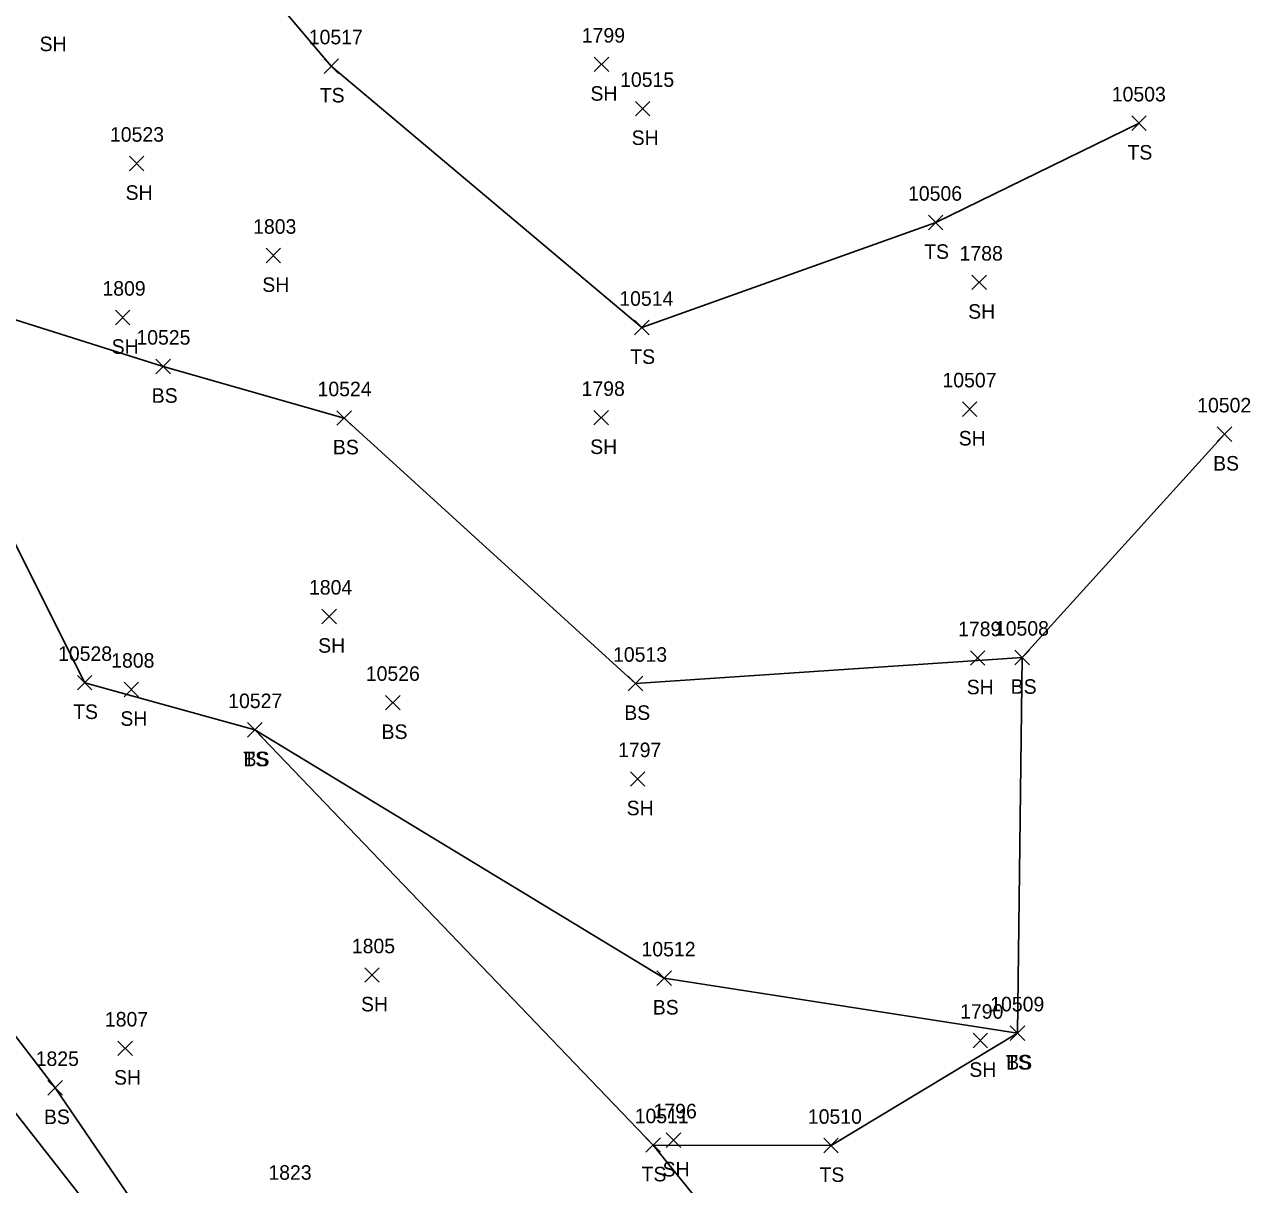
# Model space of a CAD drawing. Extents: x 1482574 to 1485769, y 580696 to 595649.
# Drawn here: x 1485059.6 to 1485228.7, y 582536.5 to 582696.2 of the extents above; entities that cross this region are included whole.
import ezdxf

# ---------------------------------------------------------------- set-up
doc = ezdxf.new("R2010")
doc.units = 0
for name, color, linetype in [('L_A', 7, 'Continuous'), ('L_I', 7, 'Continuous'), ('L_TIC', 7, 'Continuous'), ('LELB', 7, 'Continuous'), ('PET', 7, 'Continuous'), ('U_I', 7, 'Continuous')]:
    doc.layers.add(name, color=color, linetype=linetype)

msp = doc.modelspace()

# ---------------------------------------------------------------- linework, layer by layer
at = {"layer": 'L_TIC'}
for points in [[(1485100.78, 582689.44), (1485102.78, 582691.44)], [(1485102.78, 582689.44), (1485100.78, 582691.44)], [(1485137.97, 582689.68), (1485139.97, 582691.67)], [(1485139.97, 582689.68), (1485137.97, 582691.67)], [(1485143.65, 582683.59), (1485145.65, 582685.59)], [(1485145.65, 582683.59), (1485143.65, 582685.59)], [(1485211.98, 582681.58), (1485213.98, 582683.58)], [(1485213.98, 582681.58), (1485211.98, 582683.58)], [(1485073.98, 582676.04), (1485075.98, 582678.04)], [(1485075.98, 582676.04), (1485073.98, 582678.04)], [(1485183.99, 582667.92), (1485185.99, 582669.92)], [(1485185.99, 582667.92), (1485183.99, 582669.92)], [(1485092.8, 582663.37), (1485094.79, 582665.37)], [(1485094.79, 582663.37), (1485092.8, 582665.37)], [(1485189.97, 582659.68), (1485191.97, 582661.68)], [(1485191.97, 582659.68), (1485189.97, 582661.68)], [(1485072.05, 582654.85), (1485074.05, 582656.85)], [(1485074.05, 582654.85), (1485072.05, 582656.85)], [(1485143.53, 582653.46), (1485145.53, 582655.46)], [(1485145.53, 582653.46), (1485143.53, 582655.46)], [(1485077.62, 582648.11), (1485079.62, 582650.11)], [(1485079.62, 582648.11), (1485077.62, 582650.11)], [(1485188.67, 582642.23), (1485190.67, 582644.23)], [(1485190.67, 582642.23), (1485188.67, 582644.23)], [(1485102.56, 582641.01), (1485104.56, 582643.01)], [(1485104.56, 582641.01), (1485102.56, 582643.01)], [(1485137.93, 582641.06), (1485139.93, 582643.06)], [(1485139.93, 582641.06), (1485137.93, 582643.06)], [(1485223.74, 582638.78), (1485225.74, 582640.78)], [(1485225.74, 582638.78), (1485223.74, 582640.78)], [(1485100.48, 582613.71), (1485102.48, 582615.71)], [(1485102.48, 582613.71), (1485100.48, 582615.71)], [(1485195.88, 582608.06), (1485197.88, 582610.06)], [(1485197.88, 582608.06), (1485195.88, 582610.06)], [(1485195.88, 582608.06), (1485197.88, 582610.06)], [(1485197.88, 582608.06), (1485195.88, 582610.06)], [(1485189.77, 582607.99), (1485191.77, 582609.99)], [(1485191.77, 582607.99), (1485189.77, 582609.99)], [(1485066.83, 582604.59), (1485068.83, 582606.59)], [(1485068.83, 582604.59), (1485066.83, 582606.59)], [(1485073.25, 582603.65), (1485075.25, 582605.64)], [(1485075.25, 582603.65), (1485073.25, 582605.64)], [(1485142.67, 582604.47), (1485144.67, 582606.47)], [(1485144.67, 582604.47), (1485142.67, 582606.47)], [(1485109.26, 582601.84), (1485111.26, 582603.84)], [(1485111.26, 582601.84), (1485109.26, 582603.84)], [(1485090.26, 582598.09), (1485092.26, 582600.09)], [(1485092.26, 582598.09), (1485090.26, 582600.09)], [(1485090.26, 582598.09), (1485092.26, 582600.09)], [(1485092.26, 582598.09), (1485090.26, 582600.09)], [(1485142.96, 582591.34), (1485144.96, 582593.34)], [(1485144.96, 582591.34), (1485142.96, 582593.34)], [(1485106.38, 582564.35), (1485108.38, 582566.35)], [(1485108.38, 582564.35), (1485106.38, 582566.35)], [(1485146.6, 582563.92), (1485148.6, 582565.92)], [(1485148.6, 582563.92), (1485146.6, 582565.92)], [(1485195.26, 582556.35), (1485197.26, 582558.35)], [(1485197.26, 582556.35), (1485195.26, 582558.35)], [(1485195.26, 582556.35), (1485197.26, 582558.35)], [(1485197.26, 582556.35), (1485195.26, 582558.35)], [(1485072.39, 582554.27), (1485074.39, 582556.26)], [(1485074.39, 582554.27), (1485072.39, 582556.26)], [(1485190.13, 582555.34), (1485192.13, 582557.34)], [(1485192.13, 582555.34), (1485190.13, 582557.34)], [(1485062.77, 582548.84), (1485064.77, 582550.84)], [(1485064.77, 582548.84), (1485062.77, 582550.84)], [(1485145.09, 582540.96), (1485147.09, 582542.96)], [(1485147.09, 582540.96), (1485145.09, 582542.96)], [(1485145.09, 582540.96), (1485147.09, 582542.96)], [(1485147.09, 582540.96), (1485145.09, 582542.96)], [(1485147.9, 582541.63), (1485149.9, 582543.63)], [(1485149.9, 582541.63), (1485147.9, 582543.63)], [(1485169.58, 582540.88), (1485171.58, 582542.88)], [(1485171.58, 582540.88), (1485169.58, 582542.88)]]:
    msp.add_lwpolyline(points, dxfattribs=at)
at = {"layer": 'LELB'}
for points in [[(1485085.31, 582518.26), (1485063.77, 582549.84), (1485052.23, 582564.77), (1485030.99, 582593.06), (1485004.46, 582631.35), (1484973.55, 582672.67), (1484941.27, 582711.9), (1484936.52, 582741.2), (1484953.28, 582769.41), (1484998.79, 582769.93), (1485025.85, 582772.93)], [(1485212.98, 582682.58), (1485184.99, 582668.92), (1485144.53, 582654.46), (1485101.78, 582690.44), (1485081.39, 582714.51), (1485082.82, 582738.54)], [(1485224.74, 582639.78), (1485196.88, 582609.06), (1485143.67, 582605.47), (1485103.56, 582642.01), (1485078.62, 582649.11), (1485033.42, 582663.39), (1485020.51, 582680.76), (1485022.81, 582699.12), (1485037.24, 582735.49)], [(1485196.26, 582557.35), (1485170.58, 582541.88), (1485146.09, 582541.96), (1485091.26, 582599.09), (1485067.83, 582605.59), (1485054.19, 582632.75), (1485033.42, 582663.39), (1485031.39, 582680.59), (1485038.26, 582703.02), (1485047.33, 582734.47)], [(1485196.88, 582609.06), (1485196.26, 582557.35), (1485147.6, 582564.92), (1485091.26, 582599.09)], [(1485347.98, 582248.82), (1485314.44, 582308.23), (1485287.16, 582336.36), (1485283.59, 582373.84), (1485249.31, 582418.7), (1485211.02, 582463.8), (1485178.77, 582501.68), (1485146.09, 582541.96)]]:
    msp.add_lwpolyline(points, dxfattribs=at)
at = {"layer": 'PET'}
msp.add_lwpolyline([(1485094.13, 582501.71), (1485072.48, 582528.26), (1485049.9, 582557.04), (1485027.88, 582584.88), (1485004.89, 582614.03), (1484982.79, 582642.7), (1484959.77, 582672.37), (1484936.56, 582701.17), (1484925.33, 582718.24), (1484917.44, 582737.08), (1484915.91, 582746.65), (1484920.97, 582762.27), (1484930.57, 582771.02), (1484966.22, 582774.33), (1485007.94, 582777.05), (1485018.3, 582777.6)], dxfattribs=at)

# ---------------------------------------------------------------- texts
at = {"layer": 'L_A'}
for s, p in [('SH', (1485061.62, 582692.5)), ('TS', (1485100.19, 582685.44)), ('SH', (1485137.46, 582685.68)), ('SH', (1485143.13, 582679.59)), ('TS', (1485211.39, 582677.58)), ('SH', (1485073.46, 582672.04)), ('TS', (1485183.4, 582663.92)), ('SH', (1485092.28, 582659.37)), ('SH', (1485189.46, 582655.68)), ('SH', (1485071.54, 582650.85)), ('TS', (1485142.94, 582649.46)), ('BS', (1485077.06, 582644.11)), ('BS', (1485102, 582637.01)), ('SH', (1485137.42, 582637.06)), ('SH', (1485188.16, 582638.23)), ('BS', (1485223.18, 582634.78)), ('SH', (1485099.97, 582609.71)), ('SH', (1485189.26, 582603.99)), ('BS', (1485195.32, 582604.06)), ('BS', (1485195.32, 582604.06)), ('TS', (1485066.24, 582600.59)), ('SH', (1485072.74, 582599.65)), ('BS', (1485142.11, 582600.47)), ('BS', (1485108.7, 582597.84)), ('TS', (1485089.67, 582594.09)), ('BS', (1485089.7, 582594.09)), ('SH', (1485142.44, 582587.34)), ('SH', (1485105.87, 582560.35)), ('BS', (1485146.04, 582559.92)), ('TS', (1485194.67, 582552.35)), ('BS', (1485194.7, 582552.35)), ('SH', (1485189.62, 582551.34)), ('SH', (1485071.87, 582550.27)), ('BS', (1485062.22, 582544.84)), ('TS', (1485144.5, 582536.96)), ('TS', (1485144.5, 582536.96)), ('SH', (1485147.39, 582537.63)), ('TS', (1485168.99, 582536.88))]:
    msp.add_text(s, height=2, dxfattribs=at).set_placement(p)
at = {"layer": 'L_I'}
for s, p in [('10517', (1485098.68, 582693.44)), ('1799', (1485136.27, 582693.68)), ('10515', (1485141.54, 582687.59)), ('10503', (1485209.23, 582685.58)), ('10523', (1485071.31, 582680.04)), ('10506', (1485181.18, 582671.92)), ('1803', (1485091.02, 582667.37)), ('1788', (1485188.28, 582663.68)), ('1809', (1485070.27, 582658.85)), ('10514', (1485141.43, 582657.46)), ('10525', (1485074.95, 582652.11)), ('10507', (1485185.92, 582646.23)), ('10524', (1485099.89, 582645.01)), ('1798', (1485136.24, 582645.06)), ('10502', (1485220.99, 582642.78)), ('1804', (1485098.71, 582617.71)), ('1789', (1485188.07, 582611.99)), ('10508', (1485193.14, 582612.06)), ('10508', (1485193.14, 582612.06)), ('10528', (1485064.16, 582608.59)), ('10513', (1485140.57, 582608.47)), ('1808', (1485071.48, 582607.65)), ('10526', (1485106.53, 582605.84)), ('10527', (1485087.59, 582602.09)), ('10527', (1485087.59, 582602.09)), ('1797', (1485141.26, 582595.34)), ('1805', (1485104.61, 582568.35)), ('10512', (1485144.49, 582567.92)), ('1790', (1485188.35, 582559.34)), ('10509', (1485192.5, 582560.35)), ('10509', (1485192.5, 582560.35)), ('1807', (1485070.61, 582558.27)), ('1825', (1485061.08, 582552.84)), ('1796', (1485146.15, 582545.63)), ('10511', (1485143.55, 582544.96)), ('10511', (1485143.55, 582544.96)), ('10510', (1485167.39, 582544.88))]:
    msp.add_text(s, height=2, dxfattribs=at).set_placement(p)
at = {"layer": 'U_I'}
msp.add_text('1823', height=2, dxfattribs=at).set_placement((1485093.12, 582537.18))

doc.saveas('drawing.dxf')
